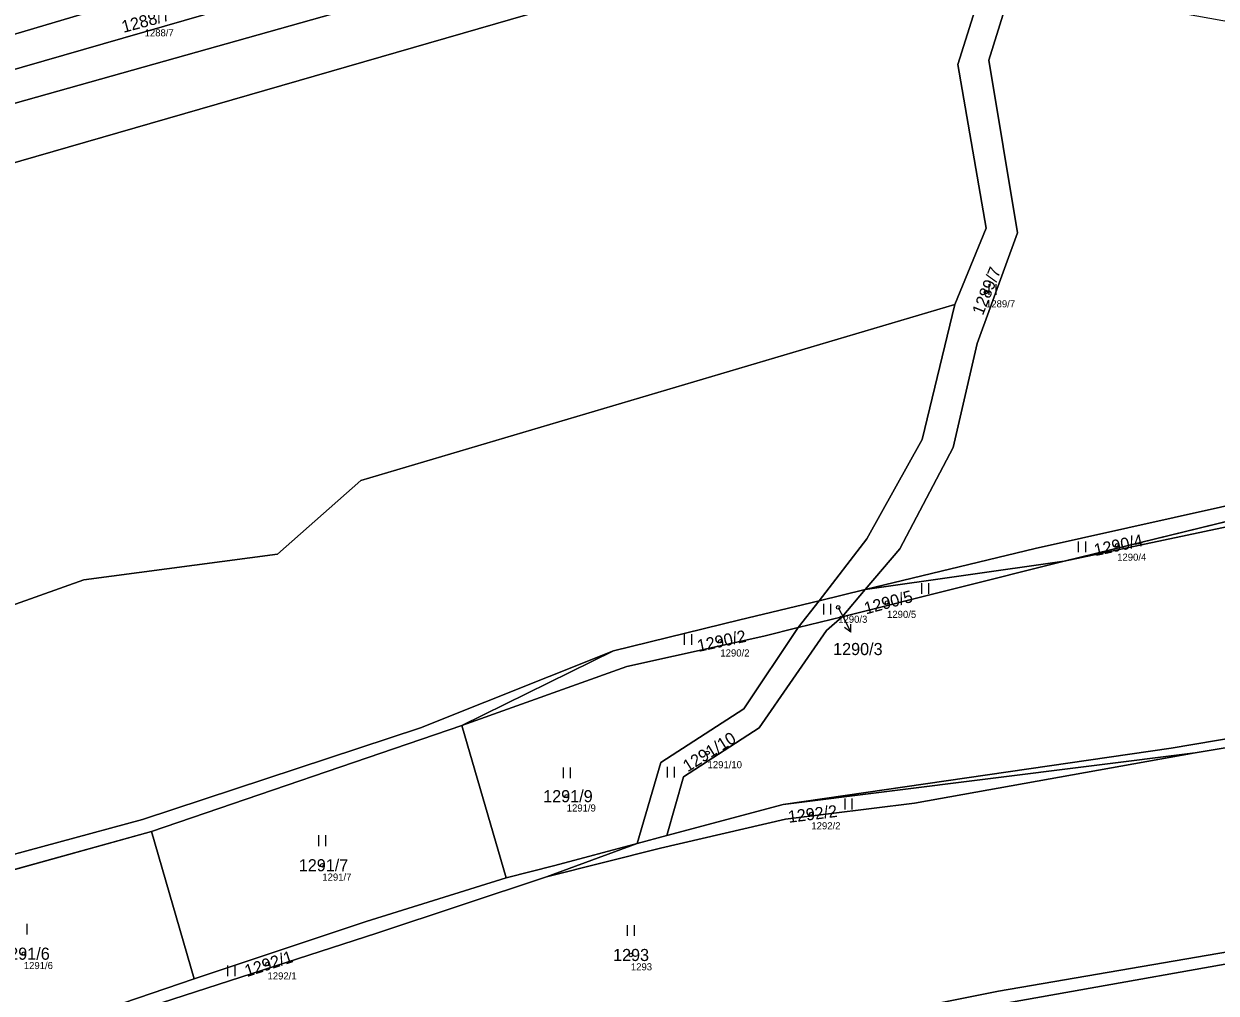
# Model space of a CAD drawing. Extents: x -754731 to -751381, y -1060564 to -1058101.
# Drawn here: x -753017.1 to -752849.7, y -1059284.5 to -1059148.4 of the extents above; entities that cross this region are included whole.
import ezdxf

# ---------------------------------------------------------------- set-up
doc = ezdxf.new("R2010")
doc.units = 0
for name, color, linetype in [('Definiční body', 7, 'Continuous'), ('Hranice parcel', 7, 'Continuous'), ('Parcelní čísla', 7, 'Continuous'), ('Polygon parcely', 7, 'Continuous'), ('Pop  PČ popisy', 7, 'Continuous'), ('Značky kultur', 7, 'Continuous')]:
    doc.layers.add(name, color=color, linetype=linetype)

msp = doc.modelspace()

# ---------------------------------------------------------------- linework, layer by layer
at = {"layer": 'Definiční body'}
for centre in [(-752881.99, -1059186.09), (-752863.57, -1059221.66), (-752902.75, -1059230.38), (-752895.89, -1059229.69), (-752919.3, -1059235.11), (-752921.1, -1059250.8), (-752940.88, -1059256.88), (-752906.52, -1059259.38), (-752975.21, -1059266.58), (-753017.14, -1059279), (-752931.87, -1059279.18), (-752982.91, -1059280.46)]:
    msp.add_circle(centre, 0.25, dxfattribs=at)
at = {"layer": 'Hranice parcel'}
for p, q in [((-752871.03, -1059223.9), (-752791.18, -1059204.35)), ((-752871.03, -1059223.9), (-752902.19, -1059231.68)), ((-752898.95, -1059227.87), (-752871.03, -1059223.9)), ((-752905.43, -1059229.43), (-752898.95, -1059227.87)), ((-752902.19, -1059231.68), (-752898.95, -1059227.87)), ((-752908.37, -1059233.22), (-752905.43, -1059229.43)), ((-752902.19, -1059231.68), (-752908.37, -1059233.22)), ((-752902.19, -1059231.68), (-752904.39, -1059233.62)), ((-752915.99, -1059244.61), (-752908.37, -1059233.22)), ((-752955.62, -1059246.95), (-752934.32, -1059236.48)), ((-752927.67, -1059252.17), (-752915.99, -1059244.61)), ((-752955.62, -1059246.95), (-752999.22, -1059261.86)), ((-752949.4, -1059268.36), (-752955.62, -1059246.95)), ((-752930.99, -1059263.53), (-752927.67, -1059252.17)), ((-752852.6, -1059250.8), (-752910.46, -1059258.06)), ((-752924.46, -1059254.17), (-752926.8, -1059262.41)), ((-752926.8, -1059262.41), (-752910.46, -1059258.06)), ((-752999.22, -1059261.86), (-753042.51, -1059273.85)), ((-752993.21, -1059282.53), (-752999.22, -1059261.86)), ((-752930.99, -1059263.53), (-752926.8, -1059262.41)), ((-752943.71, -1059268.21), (-752930.99, -1059263.53))]:
    msp.add_line(p, q, dxfattribs=at)
for points in [[(-752891.48, -1059121.1), (-752895.45, -1059116.93), (-752959.76, -1059134.2), (-752999.15, -1059144.11), (-753043.42, -1059157.26)], [(-753318.4, -1059239.83), (-753315.16, -1059232.94), (-753306.77, -1059225.16), (-753296.24, -1059220.04), (-753228.71, -1059206.08), (-753160.61, -1059192.33), (-753099.5, -1059178.14), (-752969.12, -1059140.59), (-752910.4, -1059123.52), (-752902.66, -1059122.53)], [(-752886.35, -1059187.84), (-752881.95, -1059177.13), (-752885.95, -1059154.15), (-752880.28, -1059136.14), (-752872.19, -1059126.79)], [(-752898.95, -1059227.87), (-752894.09, -1059222.15), (-752886.61, -1059207.92), (-752883.24, -1059193.32), (-752877.59, -1059177.76), (-752881.58, -1059153.52), (-752876.53, -1059137.26), (-752873.34, -1059133.47)], [(-752901.08, -1059134.56), (-752930.29, -1059142.42), (-753047.61, -1059176.32), (-753077.08, -1059182.17), (-753105.8, -1059191.92), (-753139.89, -1059195.41), (-753169.22, -1059200.55), (-753192.78, -1059205.14), (-753209.88, -1059208.54), (-753222.5, -1059211.02), (-753241.63, -1059214.29), (-753253.97, -1059215.99), (-753263.52, -1059219.25), (-753280.81, -1059222.69), (-753290.55, -1059226.23), (-753297.85, -1059228.84), (-753311.9, -1059239.4), (-753313.73, -1059252.26), (-753310.19, -1059261.66)], [(-752967.76, -1059145.34), (-753098.67, -1059182.14), (-753159.92, -1059195.77), (-753294.94, -1059223.34), (-753313.2, -1059234.53), (-753317.94, -1059244.71), (-753319.43, -1059256.65), (-753315.13, -1059273.65)], [(-753308.35, -1059277.98), (-753167.3, -1059267.13), (-753137.58, -1059262.6), (-753027.97, -1059233.36), (-753008.69, -1059226.52), (-752981.5, -1059222.9), (-752969.78, -1059212.55), (-752886.35, -1059187.84)], [(-752905.43, -1059229.43), (-752898.71, -1059220.77), (-752890.97, -1059206.8), (-752886.35, -1059187.84)], [(-752736.65, -1059194.8), (-752786.4, -1059205.99), (-752871.03, -1059223.9)], [(-752898.95, -1059227.87), (-752875.11, -1059222.12), (-752836.05, -1059213.41), (-752791.18, -1059204.35)], [(-752732.02, -1059225.68), (-752771.2, -1059235.7), (-752811.2, -1059243.9), (-752852.6, -1059250.8)], [(-752934.32, -1059236.48), (-752916.55, -1059232.11), (-752905.43, -1059229.43)], [(-752908.37, -1059233.22), (-752913.21, -1059234.43), (-752932.45, -1059238.68), (-752955.62, -1059246.95)], [(-752904.39, -1059233.62), (-752913.87, -1059247.3), (-752924.46, -1059254.17)], [(-752910.46, -1059258.06), (-752855.98, -1059250.16), (-752811.14, -1059242.56), (-752777.41, -1059235.32), (-752767.16, -1059232.87)], [(-753251.95, -1059297.76), (-753198.88, -1059294.94), (-753168.05, -1059293.01), (-753126.59, -1059290.21), (-753110.55, -1059288.3), (-753081.09, -1059281.67), (-753059.27, -1059276.07), (-753000.45, -1059260.17), (-752961.43, -1059247.27), (-752934.32, -1059236.48)], [(-752852.6, -1059250.8), (-752892.02, -1059257.88), (-752910.15, -1059260.11), (-752927.7, -1059264.2), (-752943.71, -1059268.21)], [(-753108.21, -1059365.67), (-753065.54, -1059347.47), (-753028.9, -1059331.65), (-752993.44, -1059317.11), (-752961.83, -1059305.22), (-752942.49, -1059297.76), (-752916.05, -1059291.42), (-752880.25, -1059284.28), (-752838.53, -1059277.1), (-752796.81, -1059269.66), (-752729.1, -1059256.07)], [(-753105.36, -1059366.28), (-753065.01, -1059348.75), (-753027.73, -1059332.79), (-752991.63, -1059317.89), (-752960.16, -1059306.84), (-752941.56, -1059299.58), (-752915.13, -1059293.14), (-752878.4, -1059285.82), (-752796.28, -1059271.21), (-752729.01, -1059257.73)], [(-752949.4, -1059268.36), (-752942.54, -1059266.61), (-752930.99, -1059263.53)], [(-752943.71, -1059268.21), (-752967.54, -1059276.11), (-753004.17, -1059287.98), (-753042.62, -1059298.94), (-753072.01, -1059306.72), (-753102.5, -1059315.28), (-753144.55, -1059326.45), (-753178.14, -1059335.26), (-753195, -1059340.52)], [(-752993.21, -1059282.53), (-752969.03, -1059274.46), (-752949.4, -1059268.36)], [(-753036.12, -1059295.81), (-753005.14, -1059286.58), (-752993.21, -1059282.53)]]:
    msp.add_lwpolyline(points, dxfattribs=at)
at = {"layer": 'Polygon parcely'}
for points in [[(-752901.15, -1059114.77), (-752907.93, -1059115.45), (-752912.71, -1059116.28), (-752930.75, -1059121.57), (-752947.83, -1059127.78), (-752950.84, -1059128.89), (-752969.13, -1059133.59), (-752997.6, -1059140.15), (-753012.8, -1059144.14), (-753027.66, -1059148.2), (-753043.66, -1059152.61), (-753044.69, -1059152.97), (-753043.42, -1059157.26), (-752999.15, -1059144.11), (-752959.76, -1059134.2), (-752895.45, -1059116.93), (-752891.48, -1059121.1), (-752866.76, -1059117.94), (-752865.98, -1059117.7), (-752862.95, -1059116.51), (-752861.17, -1059107.91), (-752870.16, -1059111.75), (-752884.74, -1059115.03), (-752892.45, -1059114.58)], [(-752894.09, -1059222.15), (-752886.61, -1059207.92), (-752883.24, -1059193.32), (-752877.59, -1059177.76), (-752881.58, -1059153.52), (-752876.53, -1059137.26), (-752873.34, -1059133.47), (-752866.22, -1059125.18), (-752872.19, -1059126.79), (-752880.28, -1059136.14), (-752885.95, -1059154.15), (-752881.95, -1059177.13), (-752886.35, -1059187.84), (-752890.97, -1059206.8), (-752898.71, -1059220.77), (-752905.43, -1059229.43), (-752898.95, -1059227.87)], [(-752747.64, -1059195.04), (-752737.35, -1059192.88), (-752741.12, -1059182.55), (-752748.28, -1059175.62), (-752775.8, -1059163.48), (-752806.16, -1059155.63), (-752857.34, -1059146.47), (-752859.9, -1059138.7), (-752861.05, -1059137.28), (-752864.73, -1059129.79), (-752873.34, -1059133.47), (-752876.53, -1059137.26), (-752881.58, -1059153.52), (-752877.59, -1059177.76), (-752883.24, -1059193.32), (-752886.61, -1059207.92), (-752894.09, -1059222.15), (-752898.95, -1059227.87), (-752875.11, -1059222.12), (-752836.05, -1059213.41), (-752791.18, -1059204.35)], [(-752736.65, -1059194.8), (-752737.35, -1059192.88), (-752747.64, -1059195.04), (-752791.18, -1059204.35), (-752871.03, -1059223.9), (-752786.4, -1059205.99)], [(-752904.39, -1059233.62), (-752913.87, -1059247.3), (-752924.46, -1059254.17), (-752926.8, -1059262.41), (-752910.46, -1059258.06), (-752855.98, -1059250.16), (-752811.14, -1059242.56), (-752777.41, -1059235.32), (-752767.16, -1059232.87), (-752767.94, -1059229.35), (-752772.95, -1059206.64), (-752738.55, -1059199.12), (-752735.65, -1059198.49), (-752736.65, -1059194.8), (-752786.4, -1059205.99), (-752871.03, -1059223.9), (-752902.19, -1059231.68)], [(-752791.18, -1059204.35), (-752836.05, -1059213.41), (-752875.11, -1059222.12), (-752898.95, -1059227.87), (-752871.03, -1059223.9)], [(-752871.03, -1059223.9), (-752898.95, -1059227.87), (-752902.19, -1059231.68)], [(-752732.02, -1059225.68), (-752732.05, -1059224.45), (-752767.16, -1059232.87), (-752777.41, -1059235.32), (-752811.14, -1059242.56), (-752855.98, -1059250.16), (-752910.46, -1059258.06), (-752852.6, -1059250.8), (-752811.2, -1059243.9), (-752771.2, -1059235.7)], [(-752898.95, -1059227.87), (-752905.43, -1059229.43), (-752908.37, -1059233.22), (-752902.19, -1059231.68)], [(-752905.43, -1059229.43), (-752916.55, -1059232.11), (-752934.32, -1059236.48), (-752955.62, -1059246.95), (-752932.45, -1059238.68), (-752913.21, -1059234.43), (-752908.37, -1059233.22)], [(-752908.37, -1059233.22), (-752915.99, -1059244.61), (-752927.67, -1059252.17), (-752930.99, -1059263.53), (-752926.8, -1059262.41), (-752924.46, -1059254.17), (-752913.87, -1059247.3), (-752904.39, -1059233.62), (-752902.19, -1059231.68)], [(-752932.45, -1059238.68), (-752955.62, -1059246.95), (-752949.4, -1059268.36), (-752942.54, -1059266.61), (-752930.99, -1059263.53), (-752927.67, -1059252.17), (-752915.99, -1059244.61), (-752908.37, -1059233.22), (-752913.21, -1059234.43)], [(-752955.62, -1059246.95), (-752934.32, -1059236.48), (-752961.43, -1059247.27), (-753000.45, -1059260.17), (-753059.27, -1059276.07), (-753081.09, -1059281.67), (-753110.55, -1059288.3), (-753126.59, -1059290.21), (-753168.05, -1059293.01), (-753198.88, -1059294.94), (-753251.95, -1059297.76), (-753252.46, -1059299.41), (-753224.87, -1059297.69), (-753199.39, -1059296.86), (-753183.95, -1059296.02), (-753158.18, -1059294.55), (-753152.21, -1059294.26), (-753127.45, -1059292.39), (-753110.53, -1059290.5), (-753104.78, -1059289.76), (-753080.84, -1059283.65), (-753058.41, -1059277.83), (-753042.51, -1059273.85), (-752999.22, -1059261.86)], [(-752955.62, -1059246.95), (-752999.22, -1059261.86), (-752993.21, -1059282.53), (-752969.03, -1059274.46), (-752949.4, -1059268.36)], [(-752910.46, -1059258.06), (-752926.8, -1059262.41), (-752930.99, -1059263.53), (-752943.71, -1059268.21), (-752927.7, -1059264.2), (-752910.15, -1059260.11), (-752892.02, -1059257.88), (-752852.6, -1059250.8)], [(-752729.01, -1059257.73), (-752729.1, -1059256.07), (-752796.81, -1059269.66), (-752838.53, -1059277.1), (-752880.25, -1059284.28), (-752916.05, -1059291.42), (-752942.49, -1059297.76), (-752961.83, -1059305.22), (-752993.44, -1059317.11), (-753028.9, -1059331.65), (-753065.54, -1059347.47), (-753108.21, -1059365.67), (-753105.36, -1059366.28), (-753065.01, -1059348.75), (-753027.73, -1059332.79), (-752991.63, -1059317.89), (-752960.16, -1059306.84), (-752941.56, -1059299.58), (-752915.13, -1059293.14), (-752878.4, -1059285.82), (-752796.28, -1059271.21)], [(-752958.16, -1059338.9), (-752931.6, -1059329.85), (-752912.79, -1059324.36), (-752890.65, -1059318.37), (-752845.72, -1059308.21), (-752785.41, -1059296.15), (-752725.14, -1059284.57), (-752728.97, -1059258.56), (-752729.01, -1059257.73), (-752796.28, -1059271.21), (-752878.4, -1059285.82), (-752915.13, -1059293.14), (-752941.56, -1059299.58), (-752960.16, -1059306.84), (-752991.63, -1059317.89), (-753027.73, -1059332.79), (-753065.01, -1059348.75), (-753105.36, -1059366.28), (-753057.7, -1059376.44), (-753055.42, -1059376.75), (-753024.3, -1059363.5), (-752988.22, -1059349.79)], [(-753042.51, -1059273.85), (-753036.12, -1059295.81), (-753005.14, -1059286.58), (-752993.21, -1059282.53), (-752999.22, -1059261.86)], [(-753178.67, -1059334), (-753189.98, -1059338.77), (-753195, -1059340.52), (-753178.14, -1059335.26), (-753144.55, -1059326.45), (-753102.5, -1059315.28), (-753072.01, -1059306.72), (-753042.62, -1059298.94), (-753004.17, -1059287.98), (-752967.54, -1059276.11), (-752943.71, -1059268.21), (-752930.99, -1059263.53), (-752942.54, -1059266.61), (-752949.4, -1059268.36), (-752969.03, -1059274.46), (-752993.21, -1059282.53), (-753005.14, -1059286.58), (-753036.12, -1059295.81), (-753043.43, -1059297.72), (-753072.27, -1059305.5), (-753098.08, -1059312.82), (-753157.05, -1059328.75), (-753163.23, -1059330.59)]]:
    msp.add_lwpolyline(points, close=True, dxfattribs=at)
for points in [[(-753099.5, -1059178.14), (-752969.12, -1059140.59), (-752910.4, -1059123.52), (-752902.66, -1059122.53), (-752891.48, -1059121.1), (-752895.45, -1059116.93), (-752959.76, -1059134.2), (-752999.15, -1059144.11), (-753043.42, -1059157.26)], [(-753098.67, -1059182.14), (-752967.76, -1059145.34), (-752901.96, -1059127.89), (-752902.66, -1059122.53), (-752910.4, -1059123.52), (-752969.12, -1059140.59), (-753099.5, -1059178.14)], [(-753027.97, -1059233.36), (-753008.69, -1059226.52), (-752981.5, -1059222.9), (-752969.78, -1059212.55), (-752886.35, -1059187.84), (-752881.95, -1059177.13), (-752885.95, -1059154.15), (-752880.28, -1059136.14), (-752872.19, -1059126.79), (-752901.08, -1059134.56), (-752930.29, -1059142.42), (-753047.61, -1059176.32)], [(-753047.61, -1059176.32), (-752930.29, -1059142.42), (-752901.08, -1059134.56), (-752901.96, -1059127.89), (-752967.76, -1059145.34), (-753098.67, -1059182.14)], [(-753059.27, -1059276.07), (-753000.45, -1059260.17), (-752961.43, -1059247.27), (-752934.32, -1059236.48), (-752916.55, -1059232.11), (-752905.43, -1059229.43), (-752898.71, -1059220.77), (-752890.97, -1059206.8), (-752886.35, -1059187.84), (-752969.78, -1059212.55), (-752981.5, -1059222.9), (-753008.69, -1059226.52), (-753027.97, -1059233.36)], [(-753028.9, -1059331.65), (-752993.44, -1059317.11), (-752961.83, -1059305.22), (-752942.49, -1059297.76), (-752916.05, -1059291.42), (-752880.25, -1059284.28), (-752838.53, -1059277.1), (-752796.81, -1059269.66), (-752729.1, -1059256.07), (-752732.02, -1059225.68), (-752771.2, -1059235.7), (-752811.2, -1059243.9), (-752852.6, -1059250.8), (-752892.02, -1059257.88), (-752910.15, -1059260.11), (-752927.7, -1059264.2), (-752943.71, -1059268.21), (-752967.54, -1059276.11), (-753004.17, -1059287.98), (-753042.62, -1059298.94)]]:
    msp.add_lwpolyline(points, dxfattribs=at)
at = {"layer": 'Pop  PČ popisy'}
for p, q in [((-752902.75, -1059230.38), (-752902.33, -1059231.19)), ((-752902.33, -1059231.19), (-752900.97, -1059233.86)), ((-752900.97, -1059233.86), (-752901.87, -1059233.2)), ((-752900.97, -1059233.86), (-752900.98, -1059232.74))]:
    msp.add_line(p, q, dxfattribs=at)
at = {"layer": 'Značky kultur'}
for p, q in [((-752881.57, -1059186.47), (-752881.57, -1059184.97)), ((-752880.57, -1059186.47), (-752880.57, -1059184.97)), ((-752868.99, -1059222.62), (-752868.99, -1059221.12)), ((-752867.99, -1059222.62), (-752867.99, -1059221.12)), ((-752891.02, -1059228.49), (-752891.02, -1059226.99)), ((-752890.02, -1059228.49), (-752890.02, -1059226.99)), ((-752904.78, -1059231.36), (-752904.78, -1059229.86)), ((-752903.78, -1059231.36), (-752903.78, -1059229.86)), ((-752924.33, -1059235.65), (-752924.33, -1059234.15)), ((-752923.33, -1059235.65), (-752923.33, -1059234.15)), ((-752941.33, -1059254.34), (-752941.33, -1059252.84)), ((-752940.33, -1059254.34), (-752940.33, -1059252.84)), ((-752926.75, -1059254.24), (-752926.75, -1059252.74)), ((-752925.75, -1059254.24), (-752925.75, -1059252.74)), ((-752901.79, -1059258.73), (-752901.79, -1059257.23)), ((-752900.79, -1059258.73), (-752900.79, -1059257.23)), ((-752975.72, -1059263.88), (-752975.72, -1059262.38)), ((-752974.72, -1059263.88), (-752974.72, -1059262.38)), ((-753016.65, -1059276.3), (-753016.65, -1059274.8)), ((-752932.35, -1059276.49), (-752932.35, -1059274.99)), ((-752931.35, -1059276.49), (-752931.35, -1059274.99)), ((-752988.46, -1059282.17), (-752988.46, -1059280.67)), ((-752987.46, -1059282.17), (-752987.46, -1059280.67))]:
    msp.add_line(p, q, dxfattribs=at)

# ---------------------------------------------------------------- texts
at = {"layer": 'Definiční body'}
for s, p in [('1288/7', (-753000.17, -1059150.19)), ('1289/7', (-752881.99, -1059188.25)), ('1290/4', (-752863.57, -1059223.82)), ('1290/3', (-752902.75, -1059232.54)), ('1290/5', (-752895.89, -1059231.85)), ('1290/2', (-752919.3, -1059237.27)), ('1291/10', (-752921.1, -1059252.96)), ('1291/9', (-752940.88, -1059259.04)), ('1292/2', (-752906.52, -1059261.54)), ('1291/7', (-752975.21, -1059268.74)), ('1291/6', (-753017.14, -1059281.16)), ('1293', (-752931.87, -1059281.34)), ('1292/1', (-752982.91, -1059282.62))]:
    msp.add_text(s, height=1, dxfattribs=at).set_placement(p)
at = {"layer": 'Parcelní čísla'}
for s, rotation, p in [('1288/7', 15, (-753003.14, -1059149.71)), ('1289/7', 68, (-752882.44, -1059189.47)), ('1290/4', 12, (-752866.63, -1059223.18)), ('1290/5', 15, (-752898.86, -1059231.37)), ('1290/2', 12, (-752922.36, -1059236.63)), ('1291/10', 32, (-752923.9, -1059253.55)), ('1292/2', 7, (-752909.7, -1059260.63)), ('1292/1', 18, (-752985.79, -1059282.29))]:
    msp.add_text(s, height=1.7, rotation=rotation, dxfattribs=at).set_placement(p)
for s, p in [('1290/3', (-752903.47, -1059237.07)), ('1291/9', (-752944.19, -1059257.73)), ('1291/7', (-752978.52, -1059267.43)), ('1291/6', (-753020.45, -1059279.85)), ('1293', (-752934.38, -1059280.03))]:
    msp.add_text(s, height=1.7, dxfattribs=at).set_placement(p)

doc.saveas('drawing.dxf')
